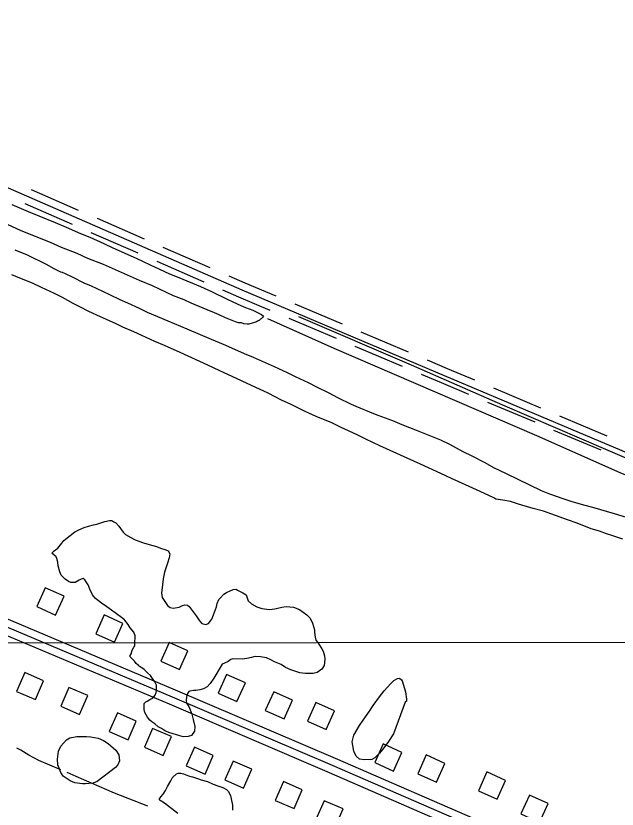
# Model space of a CAD drawing. Extents: x 3297735 to 3335592, y 670436 to 695807.
# Drawn here: x 3303563 to 3304734, y 690643 to 692187 of the extents above; entities that cross this region are included whole.
import ezdxf

# ---------------------------------------------------------------- set-up
doc = ezdxf.new("R2010")
doc.units = 0
for name, color, linetype in [('V-BLDG-OTLN', 7, 'Continuous'), ('V-DTCH-CNTR', 7, 'Continuous'), ('V-GRID-MAJR', 7, 'Continuous'), ('V-ROAD-CNTR', 7, 'Continuous'), ('V-SITE-VEGE', 7, 'Continuous'), ('V-TOPO-SHOR', 7, 'Continuous')]:
    doc.layers.add(name, color=color, linetype=linetype)

msp = doc.modelspace()

# ---------------------------------------------------------------- linework, layer by layer
at = {"layer": 'V-BLDG-OTLN'}
for points in [[(3303603.9, 691037), (3303640.4, 691020.6), (3303656.8, 691057.1), (3303620.3, 691073.5)], [(3303718.5, 690984.3), (3303754.9, 690967.9), (3303771.4, 691004.3), (3303734.9, 691020.8)], [(3303845.3, 690930.7), (3303881.8, 690914.3), (3303898.2, 690950.8), (3303861.8, 690967.2)], [(3303617.1, 690892.7), (3303580.4, 690908.7), (3303564.4, 690872), (3303601.1, 690856.1)], [(3303957.1, 690868.6), (3303993.5, 690852.2), (3304010, 690888.6), (3303973.5, 690905.1)], [(3303702.9, 690863.8), (3303666.2, 690879.8), (3303650.3, 690843.1), (3303687, 690827.2)], [(3304048.8, 690834.8), (3304085.3, 690818.3), (3304101.7, 690854.8), (3304065.2, 690871.2)], [(3304130.9, 690814.1), (3304167.3, 690797.7), (3304183.8, 690834.2), (3304147.3, 690850.6)], [(3303797.4, 690814.3), (3303760.7, 690830.3), (3303744.7, 690793.6), (3303781.4, 690777.6)], [(3303866.1, 690783.9), (3303829.4, 690799.8), (3303813.5, 690763.2), (3303850.1, 690747.2)], [(3303947.6, 690747.4), (3303910.9, 690763.3), (3303895, 690726.7), (3303931.6, 690710.7)], [(3304262, 690733.2), (3304298.5, 690716.7), (3304314.9, 690753.2), (3304278.4, 690769.6)], [(3304345.9, 690711.6), (3304382.4, 690695.2), (3304398.8, 690731.6), (3304362.4, 690748.1)], [(3304022.6, 690720.3), (3303986, 690736.3), (3303970, 690699.6), (3304006.7, 690683.7)], [(3304464, 690678.5), (3304500.5, 690662.1), (3304516.9, 690698.6), (3304480.4, 690715)], [(3304120.7, 690680.4), (3304084.1, 690696.3), (3304068.1, 690659.7), (3304104.8, 690643.7)], [(3304546.8, 690633.4), (3304583.3, 690616.9), (3304599.7, 690653.4), (3304563.2, 690669.8)], [(3304200.3, 690643.1), (3304163.6, 690659.1), (3304147.6, 690622.4), (3304184.3, 690606.5)]]:
    msp.add_lwpolyline(points, close=True, dxfattribs=at)
at = {"layer": 'V-DTCH-CNTR'}
msp.add_lwpolyline([(3304113.8, 691601.7), (3304333.2, 691507.7), (3304510.7, 691430.1), (3304716.3, 691341.7), (3304923.5, 691252.6), (3304987.5, 691225), (3304990.6, 691223.9), (3304993.8, 691223), (3304997.1, 691222.3), (3305000.4, 691221.7), (3305003.7, 691221.5), (3305007, 691221.4), (3305010.3, 691221.5), (3305013.7, 691221.8)], dxfattribs=at)
at = {"layer": 'V-GRID-MAJR'}
msp.add_lwpolyline([(3301853.1, 690965.8), (3302673.5, 690966.2), (3305673.7, 690968.2), (3310110.3, 690971.5), (3313525.5, 690974.4), (3317355.7, 690978.1), (3321058.1, 690982), (3323164.5, 690984.4), (3326643.7, 690988.7), (3330122.8, 690993.3), (3332835.9, 690997.1), (3333379.4, 690997.9)], dxfattribs=at)
at = {"layer": 'V-ROAD-CNTR'}
for points in [[(3305769.3, 692769.3), (3305756.7, 692741.2), (3305742.9, 692704.9), (3305728.8, 692663.8), (3305410.5, 691987.1), (3305063.8, 691276.5), (3305052.7, 691262.5), (3305037.8, 691249.1), (3305027.1, 691242.2), (3305003.8, 691230.2), (3304989.4, 691229.6), (3304977.3, 691234.6), (3304744.1, 691340.7), (3304397.8, 691486.4), (3304003.5, 691653.2), (3303323.3, 691950.1), (3302966.3, 692108.8), (3302822.5, 692168.1), (3302453.7, 692331.1), (3302145.6, 692466.2), (3301847.6, 692596.1)], [(3303685, 691808.6), (3303593.3, 691848.6)], [(3303673, 691781.1), (3303581.3, 691821.1)], [(3303813.3, 691752.6), (3303721.7, 691792.6)], [(3303801.3, 691725.1), (3303709.7, 691765.1)], [(3306241.4, 689842), (3305980.6, 689955.8), (3305557.2, 690139.7), (3305181.2, 690305.1), (3304992.6, 690390.2), (3304741.3, 690500.8), (3304487.4, 690610), (3304185.6, 690741.2), (3303873.8, 690874.5), (3303553.4, 691010), (3303331.5, 691105.4), (3303103.9, 691201.6), (3302902, 691283.7), (3302585.2, 691422.4), (3302423.9, 691496.4), (3302123.7, 691620.2), (3301854, 691736.4)], [(3303941.6, 691696.6), (3303850, 691736.6)], [(3306249.2, 689822.3), (3305974.6, 689942), (3305551.2, 690126), (3305175.1, 690291.4), (3304986.5, 690376.5), (3304735.3, 690487), (3304481.4, 690596.3), (3304179.7, 690727.4), (3303868, 690860.6), (3303547.5, 690996.2), (3303325.6, 691091.6), (3303098.2, 691187.8), (3302896.2, 691269.9), (3302579.1, 691408.7), (3302417.9, 691482.6), (3302117.9, 691606.3), (3301848.1, 691722.6)], [(3306229.4, 689814.5), (3305968.6, 689928.3), (3305545.2, 690112.2), (3305169, 690277.7), (3304980.3, 690362.8), (3304729.3, 690473.3), (3304475.4, 690582.5), (3304173.8, 690713.6), (3303862.1, 690846.8), (3303541.6, 690982.4), (3303319.7, 691077.8), (3303092.4, 691173.9), (3302890.4, 691256.1), (3302572.9, 691395), (3302411.9, 691468.9), (3302112.1, 691592.5), (3301842.1, 691708.8)], [(3303929.6, 691669.1), (3303838, 691709.1)], [(3304070.1, 691641.3), (3304009.4, 691667), (3303978.3, 691680.6)], [(3304058.4, 691613.7), (3303997.5, 691639.4), (3303966.3, 691653.1)], [(3304199, 691586.8), (3304106.9, 691625.7)], [(3304187.3, 691559.2), (3304095.2, 691598.1)], [(3304328, 691532.3), (3304235.9, 691571.2)], [(3304316.3, 691504.6), (3304224.2, 691543.6)], [(3304456.9, 691477.8), (3304403.6, 691500.2), (3304364.8, 691516.7)], [(3304445.3, 691450.2), (3304392, 691472.6), (3304353.1, 691489)], [(3304585.9, 691423.5), (3304493.8, 691462.3)], [(3304574.3, 691395.9), (3304482.1, 691434.7)], [(3304715, 691369.2), (3304622.8, 691408)], [(3304703.3, 691341.6), (3304611.2, 691380.3)]]:
    msp.add_lwpolyline(points, dxfattribs=at)
at = {"layer": 'V-SITE-VEGE'}
for p, q in [((3303555.1, 691820.1), (3303586.8, 691806.6)), ((3303586.8, 691806.6), (3303607.6, 691797.9)), ((3303607.6, 691797.9), (3303639.4, 691784.9)), ((3303572.3, 691769.7), (3303539.7, 691784.1)), ((3303639.4, 691784.9), (3303661.1, 691776.2)), ((3303596, 691759.6), (3303572.3, 691769.7)), ((3303661.1, 691776.2), (3303689.1, 691763.7)), ((3303630.1, 691746.1), (3303596, 691759.6)), ((3303689.1, 691763.7), (3303707, 691756.5)), ((3303707, 691756.5), (3303734, 691744.4)), ((3303651.9, 691736.4), (3303630.1, 691746.1)), ((3303682.2, 691724.4), (3303651.9, 691736.4)), ((3303734, 691744.4), (3303752, 691735.8)), ((3303752, 691735.8), (3303797.4, 691715.6)), ((3303560.7, 691731.8), (3303584.8, 691722.1)), ((3303584.8, 691722.1), (3303622.2, 691703.9)), ((3303703, 691715.2), (3303682.2, 691724.4)), ((3303733.7, 691703.2), (3303703, 691715.2)), ((3303797.4, 691715.6), (3303824.4, 691702.6)), ((3303622.2, 691703.9), (3303636.9, 691695.7)), ((3303636.9, 691695.7), (3303650.1, 691689)), ((3303650.1, 691689), (3303653.4, 691688)), ((3303774.5, 691685.3), (3303733.7, 691703.2)), ((3303824.4, 691702.6), (3303842.8, 691694.4)), ((3303842.8, 691694.4), (3303862.2, 691685.2)), ((3303570.8, 691676.7), (3303555.2, 691683.4)), ((3303595.4, 691666.6), (3303570.8, 691676.7)), ((3303653.4, 691688), (3303658.7, 691685.6)), ((3303658.7, 691685.6), (3303672.8, 691678.9)), ((3303672.8, 691678.9), (3303695.6, 691667.8)), ((3303803.8, 691672.3), (3303774.5, 691685.3)), ((3303862.2, 691685.2), (3303880.7, 691678)), ((3303880.7, 691678), (3303922.8, 691660.2)), ((3303612.9, 691658.4), (3303595.4, 691666.6)), ((3303638.5, 691646.8), (3303612.9, 691658.4)), ((3303695.6, 691667.8), (3303709.8, 691661.6)), ((3303709.8, 691661.6), (3303731.5, 691651)), ((3303828.9, 691661.7), (3303803.8, 691672.3)), ((3303870, 691642.5), (3303828.9, 691661.7)), ((3303922.8, 691660.2), (3303944.1, 691650.6)), ((3303654.1, 691638.7), (3303638.5, 691646.8)), ((3303731.5, 691651), (3303745.2, 691644.7)), ((3303745.2, 691644.7), (3303765.6, 691635.1)), ((3303890.9, 691634.3), (3303870, 691642.5)), ((3303944.1, 691650.6), (3303974.4, 691635.6)), ((3303674.9, 691627.1), (3303654.1, 691638.7)), ((3303687.7, 691620.9), (3303674.9, 691627.1)), ((3303765.6, 691635.1), (3303780.3, 691628.8)), ((3303780.3, 691628.8), (3303803.4, 691618.2)), ((3303904.6, 691628), (3303890.9, 691634.3)), ((3303935.4, 691615), (3303904.6, 691628)), ((3303974.4, 691635.6), (3303985.8, 691630.8)), ((3303985.8, 691630.8), (3304000.9, 691623.6)), ((3303705.2, 691611.7), (3303687.7, 691620.9)), ((3303727.9, 691601.2), (3303705.2, 691611.7)), ((3303803.4, 691618.2), (3303818.6, 691610.5)), ((3303950, 691609.2), (3303935.4, 691615)), ((3304000.9, 691623.6), (3304010.4, 691619.3)), ((3304010.4, 691619.3), (3304024.6, 691614)), ((3304024.6, 691614), (3304032.6, 691610.6)), ((3303739.7, 691595.9), (3303727.9, 691601.2)), ((3303818.6, 691610.5), (3303858.8, 691593.7)), ((3303959, 691604.9), (3303950, 691609.2)), ((3303971.3, 691599.6), (3303959, 691604.9)), ((3303990.7, 691591.9), (3303971.3, 691599.6)), ((3304032.6, 691610.6), (3304041.6, 691605.8)), ((3304043.9, 691600.6), (3304037.3, 691594.9)), ((3304041.6, 691605.8), (3304045.4, 691602.9)), ((3304045.4, 691602.9), (3304043.9, 691600.6)), ((3303758.6, 691587.7), (3303739.7, 691595.9)), ((3303771.4, 691581.4), (3303758.6, 691587.7)), ((3303792.7, 691571.8), (3303771.4, 691581.4)), ((3303858.8, 691593.7), (3303896.2, 691577.8)), ((3303996.9, 691589.9), (3303990.7, 691591.9)), ((3304002.6, 691589.4), (3303996.9, 691589.9)), ((3304006.8, 691588), (3304002.6, 691589.4)), ((3304013.5, 691587), (3304006.8, 691588)), ((3304016.8, 691587), (3304013.5, 691587)), ((3304023, 691589.3), (3304016.8, 691587)), ((3304027.7, 691590.2), (3304023, 691589.3)), ((3304031.5, 691591.6), (3304027.7, 691590.2)), ((3304033.5, 691593), (3304031.5, 691591.6)), ((3304037.3, 691594.9), (3304033.5, 691593)), ((3303808.3, 691565.1), (3303792.7, 691571.8)), ((3303896.2, 691577.8), (3303943.1, 691558)), ((3303833.4, 691553.5), (3303808.3, 691565.1)), ((3303852.8, 691545.3), (3303833.4, 691553.5)), ((3303943.1, 691558), (3303966.7, 691547.9)), ((3303883.1, 691531.8), (3303852.8, 691545.3)), ((3303966.7, 691547.9), (3303982.8, 691541.1)), ((3303982.8, 691541.1), (3304007.9, 691529.6)), ((3303936.6, 691507.3), (3303883.1, 691531.8)), ((3304007.9, 691529.6), (3304025.4, 691522.8)), ((3304025.4, 691522.8), (3304066.1, 691504.5)), ((3303960.2, 691496.2), (3303936.6, 691507.3)), ((3304066.1, 691504.5), (3304091.2, 691493)), ((3303992.9, 691481.3), (3303960.2, 691496.2)), ((3304091.2, 691493), (3304107.3, 691485.3)), ((3304013.7, 691471.2), (3303992.9, 691481.3)), ((3304107.3, 691485.3), (3304132.3, 691473.7)), ((3304132.3, 691473.7), (3304148.4, 691465.1)), ((3304045.9, 691456.3), (3304013.7, 691471.2)), ((3304148.4, 691465.1), (3304172.6, 691453.6)), ((3304054.4, 691452.9), (3304045.9, 691456.3)), ((3304080.4, 691439), (3304054.4, 691452.9)), ((3304172.6, 691453.6), (3304189.6, 691444)), ((3304189.6, 691444), (3304216.1, 691431.4)), ((3304099.3, 691430.3), (3304080.4, 691439)), ((3304126.8, 691416.8), (3304099.3, 691430.3)), ((3304216.1, 691431.4), (3304225.1, 691427.6)), ((3304225.1, 691427.6), (3304259.6, 691413.1)), ((3304148.1, 691407.2), (3304126.8, 691416.8)), ((3304259.6, 691413.1), (3304268.1, 691409.8)), ((3304178.3, 691394.7), (3304148.1, 691407.2)), ((3304268.1, 691409.8), (3304296.5, 691399.6)), ((3304296.5, 691399.6), (3304315, 691391.4)), ((3304196.8, 691386), (3304178.3, 691394.7)), ((3304226.6, 691372.5), (3304196.8, 691386)), ((3304315, 691391.4), (3304344.8, 691379.8)), ((3304344.8, 691379.8), (3304364.2, 691372.1)), ((3304244.6, 691363.4), (3304226.6, 691372.5)), ((3304364.2, 691372.1), (3304390.3, 691361.5)), ((3304272, 691350.4), (3304244.6, 691363.4)), ((3304325.5, 691326.3), (3304272, 691350.4)), ((3304390.3, 691361.5), (3304407.8, 691353.3)), ((3304407.8, 691353.3), (3304433.8, 691339.4)), ((3304433.8, 691339.4), (3304451.3, 691330.7)), ((3304351.5, 691314.3), (3304325.5, 691326.3)), ((3304451.3, 691330.7), (3304476.4, 691317.8)), ((3304390.8, 691296.5), (3304351.5, 691314.3)), ((3304476.4, 691317.8), (3304493.4, 691308.2)), ((3304493.4, 691308.2), (3304518, 691296.1)), ((3304411.6, 691286.4), (3304390.8, 691296.5)), ((3304518, 691296.1), (3304563.4, 691274.5)), ((3304460.4, 691264.7), (3304411.6, 691286.4)), ((3304563.4, 691274.5), (3304586.1, 691263.4)), ((3304484, 691253.7), (3304460.4, 691264.7)), ((3304586.1, 691263.4), (3304602.2, 691256.7)), ((3304602.2, 691256.7), (3304628.3, 691247.5)), ((3304494, 691248.8), (3304484, 691253.7)), ((3304498.2, 691246.4), (3304494, 691248.8)), ((3304511.5, 691244.5), (3304498.2, 691246.4)), ((3304526.2, 691241.5), (3304511.5, 691244.5)), ((3304541.8, 691236.7), (3304526.2, 691241.5)), ((3304628.3, 691247.5), (3304643.9, 691242.2)), ((3304643.9, 691242.2), (3304668.5, 691235.4)), ((3304548.9, 691234.7), (3304541.8, 691236.7)), ((3304559.8, 691231.3), (3304548.9, 691234.7)), ((3304570.7, 691228.4), (3304559.8, 691231.3)), ((3304590.6, 691222.6), (3304570.7, 691228.4)), ((3304668.5, 691235.4), (3304686, 691231)), ((3304686, 691231), (3304728.7, 691218.4)), ((3304637.5, 691206.2), (3304590.6, 691222.6)), ((3304728.7, 691218.4), (3304751.9, 691211.1)), ((3304656.4, 691199.4), (3304637.5, 691206.2)), ((3304683.9, 691188.8), (3304656.4, 691199.4)), ((3304700, 691183.9), (3304683.9, 691188.8)), ((3304713.2, 691178.6), (3304700, 691183.9)), ((3304726, 691174.7), (3304713.2, 691178.6)), ((3304745.4, 691168.4), (3304726, 691174.7))]:
    msp.add_line(p, q, dxfattribs=at)
for points in [[(3303948.8, 690897.4), (3303941.6, 690887.4), (3303935.4, 690880.8), (3303928.2, 690877.1), (3303921.6, 690875.2), (3303913.5, 690873.9), (3303908.8, 690873.9), (3303902.1, 690872.5), (3303900.2, 690871.6), (3303896.8, 690866.8), (3303895.4, 690861.2), (3303894.4, 690854), (3303895.3, 690849.3), (3303900, 690842.6), (3303902.3, 690836), (3303905.6, 690827.9), (3303908.4, 690817.4), (3303911.6, 690803.6), (3303911.1, 690794.6), (3303904.9, 690786.1), (3303898.7, 690784.3), (3303888.7, 690783.4), (3303880.2, 690785.8), (3303863.1, 690791.1), (3303854.6, 690794.5), (3303846.6, 690799.8), (3303840.4, 690803.1), (3303833.8, 690808.9), (3303827.7, 690812.7), (3303823.9, 690816.1), (3303819.7, 690821.8), (3303814, 690830.8), (3303812.7, 690837), (3303812.7, 690848.4), (3303816.1, 690851.7), (3303818.9, 690853.1), (3303824.2, 690856.4), (3303827.5, 690858.3), (3303831.8, 690861.6), (3303834.2, 690864.9), (3303836.1, 690869.6), (3303837.1, 690873.9), (3303837.2, 690883.8), (3303833.9, 690890.5), (3303830.6, 690895.3), (3303824.9, 690902.9), (3303819.3, 690908.2), (3303813.2, 690914.4), (3303810.3, 690916.3), (3303807, 690918.2), (3303803.2, 690921.1), (3303801.8, 690922.5), (3303797.6, 690926.3), (3303793.8, 690930.6), (3303785.8, 690939.2), (3303785.8, 690942.1), (3303787.3, 690945.4), (3303789.7, 690952), (3303792.6, 690958.2), (3303794.5, 690960.5), (3303794.5, 690964.8), (3303795.5, 690980), (3303792.7, 690987.6), (3303785.7, 690995.7), (3303781.4, 691002.4), (3303774.9, 691011), (3303768.7, 691015.7), (3303749.4, 691030.1), (3303739.9, 691036.8), (3303730, 691043.5), (3303718.2, 691053.1), (3303712.1, 691059.8), (3303706.9, 691071.2), (3303704.1, 691079.3), (3303697.5, 691089.3), (3303694.2, 691091.7), (3303689.9, 691090.8), (3303686.1, 691088.4), (3303678.5, 691084.2), (3303670, 691084.2), (3303665.7, 691086.2), (3303659.1, 691090.5), (3303651.1, 691098.6), (3303648.7, 691104.8), (3303645.5, 691116.7), (3303644.6, 691123.3), (3303642.7, 691130.9), (3303641.3, 691134.3), (3303632.8, 691141), (3303637.6, 691145.7), (3303644.8, 691150.8), (3303652.4, 691160.3), (3303656.3, 691165.5), (3303668.7, 691175.4), (3303677.7, 691182.9), (3303685.8, 691186.6), (3303696.3, 691190.9), (3303704.4, 691193.6), (3303714.4, 691196), (3303721, 691197.3), (3303736.2, 691202.5)], [(3303736.2, 691202.5), (3303745.3, 691204.8), (3303750, 691204.7), (3303753.8, 691202.3), (3303758, 691199.9), (3303763.7, 691193.7), (3303766.5, 691189), (3303771.7, 691182.3), (3303776.4, 691177.5), (3303786.8, 691171.3), (3303795.3, 691167.4), (3303811.9, 691161.2), (3303822.8, 691158.2), (3303837, 691153.9), (3303845, 691151), (3303855, 691147.6), (3303859.7, 691145.7), (3303863, 691139.9), (3303861.5, 691131.9), (3303858.1, 691121.9), (3303852.8, 691103.9), (3303849.9, 691091.2), (3303847.9, 691073.6), (3303846.9, 691063.6), (3303848.2, 691055.1), (3303852.9, 691047), (3303858.1, 691039.4), (3303863.8, 691035.5), (3303869.4, 691034.1), (3303880.9, 691035.9), (3303887.5, 691039.2), (3303892.3, 691040.6), (3303897, 691040.1), (3303900.3, 691037.2), (3303914, 691019.1), (3303920.5, 691009.1), (3303925.3, 691004.3), (3303933.3, 691001.9), (3303938.5, 691004.2), (3303944.8, 691012.7), (3303948.1, 691021.2), (3303953.5, 691036.4), (3303955.4, 691043), (3303958.3, 691051.1), (3303961.2, 691053.4), (3303967.9, 691061), (3303973.1, 691064.3), (3303986.4, 691070.3), (3303992.1, 691070.8), (3303994.5, 691069.3), (3304001.1, 691066), (3304005.4, 691064), (3304011.5, 691059.7), (3304012.9, 691056.4), (3304015.2, 691048.3), (3304021.8, 691042.6), (3304032.2, 691036.8), (3304042.2, 691033.4), (3304056.9, 691031.4), (3304067.3, 691032.8), (3304081.1, 691036), (3304089.2, 691037.4), (3304103.9, 691035.9), (3304115.3, 691031.1), (3304129.9, 691021), (3304136, 691014.3), (3304140.7, 691004.8), (3304142.6, 690998.2), (3304144.4, 690992), (3304144.4, 690987.2), (3304146.2, 690977.7), (3304147.6, 690972), (3304150.4, 690967.7), (3304153.3, 690963.9), (3304158.9, 690954.9), (3304161.7, 690950.1), (3304164.5, 690941.1), (3304165, 690934.9), (3304163.4, 690922.6), (3304158.7, 690915.5), (3304150.1, 690908.9), (3304142, 690906.6), (3304126.3, 690906.7), (3304115.9, 690908.1), (3304098.4, 690914), (3304088.4, 690918.3), (3304079.5, 690924), (3304066.7, 690929.8), (3304059.6, 690933.7), (3304051.5, 690937), (3304039.7, 690939), (3304029.3, 690939.6), (3304022.1, 690937.7), (3304013.1, 690935.9), (3304004.1, 690935), (3303985.6, 690935.1), (3303981.8, 690934.2), (3303976.5, 690930.4), (3303969.4, 690927.1), (3303965.1, 690924.8), (3303948.8, 690897.4)], [(3303878.7, 690634.4), (3303852.3, 690654), (3303844.3, 690659.3), (3303841.9, 690661.2), (3303845.3, 690666.9), (3303849.6, 690672.1), (3303854.3, 690678.7), (3303858.2, 690686.8), (3303864.9, 690698.1), (3303868.3, 690704.2), (3303875.9, 690711.3), (3303878.8, 690712.7), (3303884, 690712.7), (3303889.2, 690711.2), (3303899.1, 690707.4), (3303907.2, 690705.4), (3303919, 690702), (3303924.2, 690699.6), (3303936.1, 690696.2), (3303947.4, 690691.4), (3303956.4, 690688), (3303965.9, 690684.6), (3303973.5, 690680.8), (3303976.3, 690677.5), (3303981, 690669.4), (3303982.4, 690662.7), (3303985.2, 690650.3), (3303985.1, 690640.4)]]:
    msp.add_lwpolyline(points, dxfattribs=at)
for points in [[(3304298.3, 690789.3), (3304288.7, 690774.6), (3304277.7, 690759.5), (3304271.5, 690751.5), (3304262.4, 690742.5), (3304256.2, 690739.2), (3304242, 690738.9), (3304232.5, 690740.3), (3304225.9, 690746.1), (3304221.2, 690755.6), (3304218, 690773.7), (3304221.4, 690786.5), (3304232.5, 690805.4), (3304239.2, 690815.8), (3304251.6, 690833.2), (3304258.8, 690844.6), (3304271.3, 690861.6), (3304280.4, 690872.9), (3304293.3, 690887.6), (3304299.5, 690893.2), (3304306.1, 690897), (3304310.4, 690897.4), (3304314.2, 690894.5), (3304315.6, 690892.2), (3304322.1, 690871.2), (3304323.9, 690857), (3304323.9, 690853.2), (3304321.5, 690850.8)], [(3303721.6, 690696.6), (3303713.5, 690693.4), (3303698.8, 690692), (3303692.6, 690692.1), (3303677.9, 690693.6), (3303668.9, 690697.9), (3303655.2, 690706.6), (3303650.5, 690713.7), (3303644.9, 690728.9), (3303644, 690740.3), (3303646, 690755.5), (3303650.8, 690765), (3303661.8, 690777.7), (3303668, 690781.5), (3303681.8, 690784.2), (3303700.8, 690784.1), (3303709.3, 690783.6), (3303723.5, 690780.6), (3303733.5, 690776.3), (3303742.9, 690770.5), (3303757.6, 690757.6), (3303763.7, 690748.6), (3303765, 690736.7), (3303761.7, 690728.7), (3303756.9, 690723.5)]]:
    msp.add_lwpolyline(points, close=True, dxfattribs=at)
at = {"layer": 'V-TOPO-SHOR'}
for points in [[(3304577.9, 691369.3), (3304183, 691539.6), (3304053.5, 691597.6)], [(3305673.7, 690892.7), (3305523.8, 690958.3), (3305425, 691003.8), (3305328.9, 691046.7), (3305219.9, 691091.5), (3305084.3, 691151.7), (3304987.6, 691195.2), (3304869, 691245.4), (3304740.3, 691297.6), (3304577.9, 691369.3)], [(3303650.3, 690719.2), (3303607.9, 690737.4), (3303588.4, 690747.5), (3303572.6, 690757.3), (3303565.1, 690761.3)], [(3303820.3, 690648.7), (3303755.3, 690673.5), (3303680.1, 690706.1), (3303663, 690714.2)]]:
    msp.add_lwpolyline(points, dxfattribs=at)

doc.saveas('drawing.dxf')
